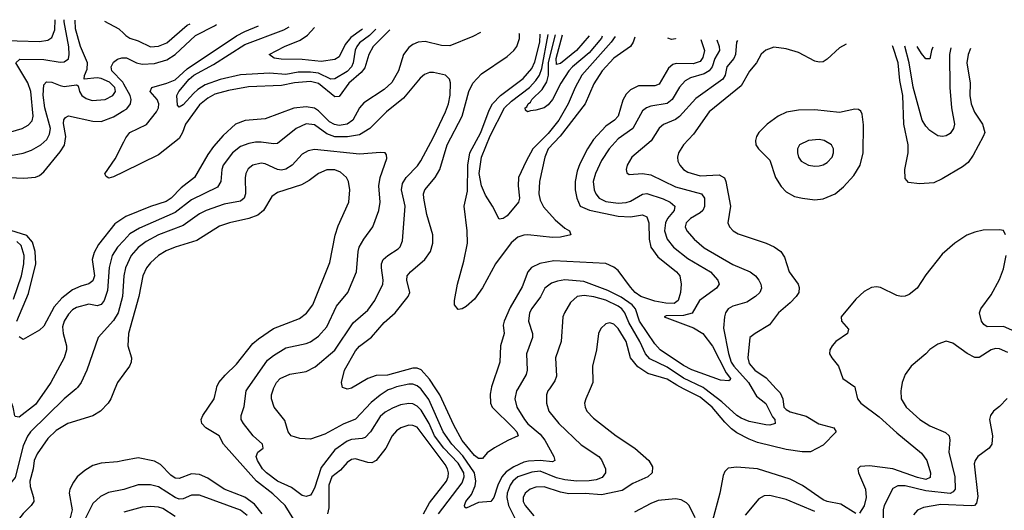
# Model space of a CAD drawing. Header units: inches. Extents: x 1308407 to 1441228, y 959628 to 1036311.
# Tile 632 of 656: x 1389493 to 1394293, y 1029407 to 1031800. Entities that reach past the tile are written whole.
import ezdxf

# ---------------------------------------------------------------- set-up
doc = ezdxf.new("R2010")
doc.units = ezdxf.units.IN
doc.header["$MEASUREMENT"] = 0
for name, color, linetype in [('B3082', 7, 'Continuous'), ('B3083', 7, 'Continuous'), ('B3092', 7, 'Continuous'), ('B3093', 7, 'Continuous')]:
    doc.layers.add(name, color=color, linetype=linetype)

msp = doc.modelspace()

# ---------------------------------------------------------------- linework, layer by layer
at = {"layer": 'B3082', "color": 5}
for points, elevation in [([(1389768.2, 1030000), (1389709.4, 1029950), (1389545.7, 1029790), (1389531, 1029769), (1389510, 1029721.4), (1389470, 1029566.9), (1389450, 1029541.1), (1389410, 1029531.1), (1389390, 1029537.6), (1389363.6, 1029583.6), (1389345.2, 1029605.2), (1389263.1, 1029670), (1389265.5, 1029690), (1389339.5, 1029780.5), (1389384.6, 1029870), (1389395, 1029905), (1389385.4, 1030000)], 2660), ([(1389957, 1030000), (1389936.9, 1029950), (1389924.7, 1029930), (1389887.1, 1029890), (1389850, 1029868), (1389727.9, 1029830), (1389670, 1029795.9), (1389630, 1029757.3), (1389577.3, 1029682.7), (1389563.1, 1029650), (1389558.2, 1029610), (1389542.5, 1029550), (1389543.9, 1029523.9), (1389560.6, 1029470), (1389561.4, 1029450), (1389548.5, 1029430), (1389509.1, 1029390.9), (1389390, 1029239.3)], 2680), ([(1389623, 1030000), (1389570, 1029923.8), (1389490, 1029861.1), (1389470, 1029864.5), (1389468.2, 1029868.2), (1389460.4, 1029910), (1389438.8, 1029970), (1389437.7, 1030000)], 2640), ([(1390000, 1029649.3), (1389970, 1029643.4), (1389890, 1029636.5), (1389850, 1029625.2), (1389810, 1029601.7), (1389773.4, 1029570), (1389755.5, 1029544.5), (1389737.7, 1029510), (1389733.4, 1029490), (1389747.9, 1029410), (1389739.5, 1029370), (1389728.1, 1029350), (1389710, 1029333.5), (1389667.5, 1029310), (1389576.1, 1029243.9), (1389482, 1029138)], 2720), ([(1390000, 1029509.2), (1389926.5, 1029493.5), (1389886.2, 1029473.8), (1389850, 1029440.3), (1389794.8, 1029330), (1389775.9, 1029304.1), (1389717.7, 1029262.3), (1389671.1, 1029208.9), (1389610, 1029170.4), (1389559.6, 1029120.4), (1389515.4, 1029084.6), (1389450, 1029014)], 2740)]:
    msp.add_lwpolyline(points, dxfattribs=dict(at, elevation=elevation))
at = {"layer": 'B3083', "color": 5}
for points, elevation in [([(1389370, 1031699.6), (1389590, 1031692.8), (1389630, 1031699.6), (1389650, 1031712.8), (1389663.4, 1031750), (1389666.2, 1031800)], 2680), ([(1389430, 1031134.7), (1389510, 1031149), (1389550, 1031163.8), (1389595.9, 1031190), (1389624.5, 1031215.5), (1389638.8, 1031241.2), (1389642.9, 1031270), (1389615.3, 1031370), (1389607.7, 1031432.2), (1389610, 1031483), (1389623.2, 1031496.8), (1389650, 1031495.9), (1389690, 1031478.4), (1389710, 1031474.7), (1389770, 1031482.4), (1389777.5, 1031477.5), (1389783.5, 1031450), (1389794.9, 1031430), (1389816, 1031416), (1389846.5, 1031406.5), (1389909.4, 1031410), (1389947.6, 1031430), (1389959.3, 1031450), (1389956.2, 1031470), (1389930, 1031494.7), (1389890, 1031513.1), (1389870, 1031516.4), (1389806.6, 1031510), (1389808.4, 1031528.4), (1389821.2, 1031558.8), (1389822.8, 1031590), (1389789.3, 1031669.3), (1389764.9, 1031755.1), (1389762.8, 1031797.1)], 2640), ([(1389450, 1031253.5), (1389504.2, 1031270), (1389534.3, 1031285.7), (1389552.9, 1031307.1), (1389557.8, 1031330), (1389547.8, 1031450), (1389532.3, 1031492.3), (1389473.3, 1031590), (1389493.2, 1031606.8), (1389610, 1031605.2), (1389690, 1031593.2), (1389710, 1031594.2), (1389730.4, 1031609.6), (1389734.7, 1031630), (1389732.5, 1031667.5), (1389710, 1031790), (1389710, 1031798.7)], 2660), ([(1389906.4, 1031792.8), (1389975.7, 1031755.7), (1390000, 1031731.9)], 2640), ([(1390000, 1031485.9), (1389994.9, 1031494.9), (1389942.2, 1031550), (1389938.2, 1031570), (1389950, 1031592), (1389970, 1031607), (1389990, 1031614.5), (1390000, 1031614.3)], 2620), ([(1389370, 1031033.9), (1389512.5, 1031027.5), (1389570, 1031031.8), (1389590, 1031040.6), (1389610, 1031058.5), (1389690, 1031154.8), (1389711.5, 1031188.5), (1389717.2, 1031230), (1389706.5, 1031293.5), (1389708.1, 1031311.9), (1389716.5, 1031323.5), (1389730, 1031331.4), (1389850, 1031305.1), (1389890, 1031302.7), (1389950, 1031325.4), (1390000, 1031356.4)], 2620), ([(1390000, 1031057.5), (1389950, 1031033), (1389927.7, 1031027.7), (1389914.5, 1031034.5), (1389907.5, 1031047.5), (1389958.8, 1031121.2), (1390000, 1031204.1)], 2580), ([(1390000, 1030833.1), (1389956, 1030804), (1389877, 1030703), (1389855.5, 1030664.5), (1389846.8, 1030630), (1389856.9, 1030550), (1389850, 1030526.3), (1389830, 1030512.2), (1389790, 1030500.9), (1389750, 1030482.5), (1389697.9, 1030442.1), (1389661.1, 1030398.9), (1389610, 1030305.1), (1389590, 1030285.4), (1389510, 1030239.6), (1389490, 1030253.6)], 2620), ([(1389478.7, 1030330), (1389535.2, 1030464.8), (1389570.6, 1030610), (1389568.5, 1030670), (1389555.7, 1030715.7), (1389527.6, 1030747.6), (1389450, 1030772.6)], 2620), ([(1389462.7, 1030437.3), (1389501.3, 1030550), (1389512.9, 1030610), (1389515, 1030650), (1389499.4, 1030699.4), (1389478.6, 1030718.6)], 2640), ([(1390000, 1030723.4), (1389969.2, 1030690.8), (1389944, 1030650), (1389928.7, 1030591.3), (1389920.2, 1030479.8), (1389904.3, 1030430), (1389890, 1030411.5), (1389870, 1030405), (1389830, 1030413.3), (1389770, 1030395.6), (1389750, 1030384.3), (1389730, 1030364.2), (1389709.1, 1030330), (1389702.1, 1030302.1), (1389703.9, 1030270), (1389720.5, 1030210), (1389720.9, 1030190), (1389709.4, 1030150), (1389643.9, 1030030), (1389623, 1030000)], 2640), ([(1389999.9, 1030550), (1389993.4, 1030450), (1389972.4, 1030370), (1389950, 1030332.1), (1389875.9, 1030250), (1389819.8, 1030090), (1389792.3, 1030030), (1389774.6, 1030005.4), (1389768.2, 1030000)], 2660), ([(1390000, 1030072), (1389969.1, 1030030), (1389957, 1030000)], 2680)]:
    msp.add_lwpolyline(points, dxfattribs=dict(at, elevation=elevation))
at = {"layer": 'B3092', "color": 5}
for points, elevation in [([(1390830, 1029361.8), (1390787.2, 1029430), (1390727, 1029487), (1390647.5, 1029550), (1390486.2, 1029730), (1390465.3, 1029770), (1390400.4, 1029810), (1390380.3, 1029830), (1390378, 1029850), (1390385.7, 1029870), (1390440.8, 1029950), (1390451.5, 1030000)], 2680), ([(1391534.1, 1029390), (1391650, 1029541.1), (1391660.4, 1029570), (1391658.2, 1029590), (1391630, 1029637.8), (1391560.2, 1029710), (1391515.4, 1029770), (1391488.8, 1029830), (1391450, 1029895.3), (1391430, 1029915.7), (1391410, 1029926.2), (1391390, 1029928.4), (1391350, 1029920.9), (1391310, 1029905.3), (1391275, 1029885), (1391250, 1029863.9), (1391203.6, 1029790), (1391177, 1029763), (1391163.2, 1029756.8), (1391110, 1029752.2), (1391090, 1029745.1), (1391030, 1029702.5), (1390963.4, 1029616.5), (1390930, 1029515.1), (1390916.6, 1029490), (1390910, 1029481.2), (1390890, 1029474.2), (1390870, 1029479.4), (1390818.1, 1029518.1), (1390750, 1029549.9), (1390695.6, 1029590), (1390676.2, 1029610), (1390651.8, 1029650), (1390645.4, 1029670), (1390653.3, 1029690), (1390679.7, 1029710), (1390676.4, 1029730), (1390631.4, 1029770), (1390583.5, 1029830), (1390572.5, 1029850), (1390572.5, 1029870), (1390586.9, 1029913.1), (1390596.4, 1029990), (1390603.4, 1030000)], 2660), ([(1391305.6, 1030000), (1391290, 1029993.9), (1391250, 1029968.7), (1391207, 1029933), (1391130, 1029852), (1391070, 1029827), (1390981.2, 1029778.8), (1390910, 1029754.4), (1390857.8, 1029757.8), (1390816.8, 1029770), (1390801.8, 1029790), (1390785.8, 1029845.8), (1390733.5, 1029910), (1390720.7, 1029950), (1390721.1, 1029970), (1390729.6, 1030000)], 2640), ([(1391097.4, 1030000), (1391090, 1029998.5), (1391085.6, 1030000)], 2620), ([(1391921.3, 1030000), (1391915.5, 1029990), (1391906.3, 1029950), (1391916.6, 1029910), (1391953.5, 1029850), (1391970, 1029829.1), (1392030, 1029778.6), (1392053.7, 1029750), (1392097.5, 1029670), (1392102.6, 1029650), (1392090, 1029643.2), (1392030, 1029649.9), (1391973.1, 1029646.9), (1391950, 1029641.6), (1391901.3, 1029618.7), (1391865.2, 1029594.8), (1391843.6, 1029570), (1391823.5, 1029530), (1391804.1, 1029470), (1391790.6, 1029449.4), (1391730, 1029444.8), (1391670, 1029416.9), (1391662.3, 1029422.3), (1391660.8, 1029430), (1391668.2, 1029450), (1391695.2, 1029484.8), (1391713.1, 1029526.9), (1391717.2, 1029550), (1391710.7, 1029590), (1391652.8, 1029672.8), (1391599.5, 1029730), (1391557, 1029790), (1391487.4, 1029947.4), (1391450, 1029998.5), (1391448.1, 1030000)], 2640), ([(1391791.5, 1030000), (1391786.9, 1029973.1), (1391788.6, 1029930), (1391797, 1029910), (1391898.8, 1029810), (1391915.8, 1029790), (1391923.1, 1029770), (1391872.5, 1029747.5), (1391808.5, 1029711.5), (1391772.7, 1029687.3), (1391750, 1029660.5), (1391730, 1029660.3), (1391710, 1029674), (1391650, 1029747.3), (1391610, 1029821.6), (1391541, 1029970), (1391521.2, 1030000)], 2620), ([(1392075.3, 1030000), (1392068.5, 1029990), (1392061, 1029970), (1392060.9, 1029930), (1392072.7, 1029890), (1392121.7, 1029830), (1392230, 1029726), (1392315.8, 1029670), (1392330, 1029654), (1392349.1, 1029610), (1392349.1, 1029590), (1392332.5, 1029567.5), (1392304.2, 1029555.8), (1392269.7, 1029550.3), (1392209.9, 1029549.9), (1392150, 1029555.6), (1392110, 1029566.2), (1392030, 1029597.9), (1391990, 1029593.7), (1391921.3, 1029570), (1391897.4, 1029550), (1391883.7, 1029530), (1391870, 1029490.9), (1391868.2, 1029470), (1391876, 1029430), (1391916.4, 1029350)], 2660), ([(1392274, 1030000), (1392252.6, 1029950), (1392246.9, 1029930), (1392249.1, 1029910), (1392257.8, 1029890), (1392290, 1029856.5), (1392400.3, 1029770), (1392491.3, 1029710), (1392560.7, 1029650), (1392578.4, 1029618.4), (1392576.9, 1029590), (1392555.4, 1029570), (1392482.3, 1029537.7), (1392430, 1029504.4), (1392330, 1029482.4), (1392250, 1029489.3), (1392170, 1029488), (1392130, 1029495.5), (1392050, 1029521.3), (1392010, 1029519.9), (1391982, 1029510), (1391957.7, 1029490), (1391947.7, 1029470), (1391947.8, 1029450), (1391957.6, 1029430), (1391999.5, 1029379.5)], 2680), ([(1393181.3, 1030000), (1393199.8, 1029979.8), (1393213.9, 1029950), (1393217.8, 1029910), (1393230, 1029899.1), (1393250, 1029888), (1393326.8, 1029866.8), (1393389.2, 1029829.2), (1393462.8, 1029810), (1393473.8, 1029790), (1393410, 1029724.5), (1393347.7, 1029692.3), (1393307.4, 1029692.6), (1393230, 1029703.4), (1393090, 1029737.6), (1393050, 1029754.1), (1392990, 1029785.2), (1392963.8, 1029803.9), (1392930, 1029837.4), (1392869.6, 1029910), (1392810, 1029958.9), (1392730, 1030000)], 2680), ([(1393064.1, 1030000), (1393084.5, 1029964.5), (1393130, 1029928.4), (1393163.5, 1029863.5), (1393175, 1029850), (1393176, 1029830), (1393150, 1029822), (1393130, 1029824.6), (1393050, 1029840.2), (1393010, 1029856.9), (1392988.6, 1029870), (1392915.9, 1029935.9), (1392832.7, 1030000)], 2660), ([(1393566.9, 1030000), (1393576.9, 1029950), (1393594, 1029930), (1393683.6, 1029863.6), (1393770, 1029784.8), (1393890, 1029686), (1393916.3, 1029650), (1393933.7, 1029590), (1393932.5, 1029567.6), (1393910, 1029557.9), (1393870, 1029567), (1393750, 1029610.2), (1393635.5, 1029624.5), (1393590, 1029620.7), (1393578.9, 1029610), (1393582.6, 1029590), (1393616.6, 1029510), (1393619.9, 1029470), (1393610, 1029429.7), (1393587, 1029393)], 2720), ([(1393790.8, 1030000), (1393789, 1029990), (1393790.3, 1029950), (1393814.3, 1029910), (1393882.3, 1029850), (1393930, 1029818.5), (1394007.1, 1029787.1), (1394025.3, 1029770), (1394028.4, 1029750), (1394022.9, 1029690), (1394051.6, 1029570), (1394053.9, 1029510), (1394043.4, 1029496.6), (1394030, 1029489.9), (1393910, 1029501.3), (1393810, 1029526.3), (1393774.2, 1029525.8), (1393750, 1029514.2), (1393706.8, 1029430), (1393702.6, 1029410), (1393704.2, 1029310)], 2740), ([(1394307.2, 1029952.8), (1394270, 1029913.6), (1394240.5, 1029890), (1394225.5, 1029870), (1394221.3, 1029850), (1394235.2, 1029770), (1394232.6, 1029730), (1394218.9, 1029710), (1394163.9, 1029670), (1394151.1, 1029650), (1394146.6, 1029633.4), (1394165, 1029475), (1394158.4, 1029441.6), (1394148.8, 1029431.2), (1394131.1, 1029428.9), (1393984.1, 1029435.9), (1393899.4, 1029420.6), (1393870, 1029407.4), (1393850, 1029384.7)], 2760), ([(1391461.6, 1029390), (1391490, 1029443.1), (1391574.1, 1029550), (1391582.4, 1029570), (1391584.2, 1029590), (1391579.1, 1029610), (1391567.4, 1029630), (1391430, 1029812.1), (1391410, 1029820.7), (1391390, 1029821.7), (1391351.8, 1029810), (1391330, 1029794.9), (1391308.2, 1029770), (1391277.7, 1029710), (1391230, 1029649.8), (1391210, 1029639.1), (1391190, 1029640.5), (1391130, 1029658.7), (1391110, 1029654.4), (1391090, 1029640.7), (1391057.3, 1029602.7), (1391014.3, 1029570), (1391000.1, 1029530), (1391000.1, 1029419.9), (1390993.7, 1029390)], 2680), ([(1390674.5, 1029390), (1390637.1, 1029437.1), (1390590, 1029471.9), (1390490, 1029510.3), (1390410, 1029563.2), (1390370, 1029582.3), (1390330, 1029584.5), (1390270, 1029562.1), (1390250, 1029564.3), (1390230, 1029577.8), (1390179.1, 1029630), (1390150, 1029646.5), (1390070, 1029662.9), (1390000, 1029649.3)], 2720), ([(1393570, 1029391.2), (1393496.4, 1029436.4), (1393430, 1029449.3), (1393410, 1029457.7), (1393310, 1029528.9), (1393250, 1029558.7), (1393090, 1029609.9), (1392990, 1029617.7), (1392947.7, 1029612.3), (1392930, 1029596.2), (1392922.3, 1029577.7), (1392906, 1029490), (1392868.4, 1029351.6)], 2720), ([(1390601.9, 1029381.9), (1390570, 1029408.1), (1390370, 1029480.8), (1390330, 1029480.7), (1390290, 1029462.9), (1390270, 1029461.6), (1390250, 1029469.9), (1390170, 1029521.4), (1390130, 1029531.6), (1390070, 1029531.5), (1390010, 1029511.3), (1390000, 1029509.2)], 2740), ([(1392786.5, 1029370), (1392756.4, 1029430), (1392743.7, 1029443.7), (1392718.6, 1029458.6), (1392690, 1029463.5), (1392605.5, 1029454.5), (1392570, 1029440.5), (1392490, 1029397.8)], 2720), ([(1393370, 1029401.8), (1393230, 1029459.9), (1393150, 1029479.8), (1393122.4, 1029477.6), (1393096.7, 1029463.3), (1393030, 1029383.5)], 2740), ([(1390250, 1029376.7), (1390190, 1029415.4), (1390170, 1029421.9), (1390130, 1029425.3), (1390090, 1029422.3), (1390000, 1029397.3)], 2760)]:
    msp.add_lwpolyline(points, dxfattribs=dict(at, elevation=elevation))
at = {"layer": 'B3093', "color": 5}
for points, elevation in [([(1390000, 1031731.9), (1390010, 1031722.1), (1390029.7, 1031709.7), (1390070, 1031697), (1390130, 1031668.4), (1390170, 1031670.6), (1390210, 1031686.7), (1390310, 1031772.7), (1390323.3, 1031780.3)], 2640), ([(1390000, 1031614.3), (1390013.9, 1031613.9), (1390062.7, 1031590), (1390090, 1031583), (1390150, 1031586.3), (1390210, 1031604.7), (1390250, 1031630.5), (1390350, 1031722.3), (1390441.8, 1031770), (1390452.1, 1031776.4)], 2620), ([(1390000, 1031204.1), (1390010, 1031224.2), (1390029.9, 1031250), (1390110.7, 1031289.3), (1390159.1, 1031350), (1390169.3, 1031370), (1390171.8, 1031390), (1390163.1, 1031410), (1390128.6, 1031450), (1390137.6, 1031470), (1390210, 1031489.8), (1390250, 1031507.3), (1390310, 1031559.6), (1390550, 1031720.5), (1390590, 1031743), (1390656.6, 1031770.3)], 2580), ([(1391229.6, 1031753.1), (1391197.5, 1031722.5), (1391150, 1031686.5), (1391136.4, 1031670), (1391128.9, 1031651.1), (1391119.2, 1031590), (1391110.7, 1031570), (1391090, 1031547), (1391030, 1031511.6), (1391010, 1031509.6), (1390950, 1031539.1), (1390910, 1031544.8), (1390850, 1031543.8), (1390790, 1031532.3), (1390710, 1031539.6), (1390570, 1031531.5), (1390470, 1031508.4), (1390397.8, 1031482.2), (1390360.5, 1031459.5), (1390339.4, 1031440.6), (1390290, 1031384.8), (1390270, 1031373), (1390262.8, 1031382.8), (1390259.1, 1031430), (1390268.6, 1031450), (1390318.8, 1031510), (1390341.6, 1031530), (1390438.2, 1031581.8), (1390590, 1031678.3), (1390780.3, 1031750), (1390806, 1031765.8)], 2560), ([(1391164.8, 1031755), (1391159.5, 1031750), (1391107.5, 1031712.5), (1391080.4, 1031679.6), (1391050, 1031619.3), (1391030, 1031606), (1390963.4, 1031596.6), (1390870, 1031605.9), (1390767.5, 1031607.6), (1390733, 1031613), (1390709.6, 1031630), (1390783.5, 1031670), (1390860.4, 1031699.7), (1390895.9, 1031724.1), (1390929.5, 1031762.1)], 2540), ([(1391296.7, 1031751.1), (1391216.9, 1031670), (1391194.5, 1031630), (1391174.8, 1031565.2), (1391157, 1031543), (1391098.2, 1031490), (1391050, 1031425.2), (1391030, 1031424.4), (1390950, 1031488), (1390910, 1031499.3), (1390832.7, 1031492.7), (1390770, 1031478.2), (1390607.6, 1031472.4), (1390510, 1031455.1), (1390443.8, 1031436.2), (1390410, 1031417.4), (1390370, 1031385), (1390301.7, 1031290), (1390286.8, 1031250), (1390270, 1031220.9), (1390170, 1031141), (1390000, 1031057.5)], 2580), ([(1391739.2, 1031737.8), (1391701.6, 1031718.4), (1391590, 1031673.1), (1391550, 1031674.3), (1391470, 1031694.3), (1391434.9, 1031690), (1391410, 1031679.3), (1391390, 1031664.9), (1391364.2, 1031630), (1391340.1, 1031550), (1391306.6, 1031493.4), (1391270, 1031459.9), (1391170, 1031393.9), (1391149.6, 1031370), (1391117.5, 1031310), (1391089.8, 1031290.2), (1391050, 1031284.4), (1391028.1, 1031288.1), (1391002.6, 1031302.6), (1390950, 1031355.4), (1390930, 1031368.3), (1390890, 1031374.9), (1390830, 1031369.1), (1390690, 1031316.5), (1390592.3, 1031307.7), (1390544.6, 1031290), (1390485, 1031235), (1390438.1, 1031181.9), (1390410, 1031141.8), (1390345.6, 1031030), (1390280.8, 1030979.2), (1390231.2, 1030928.8), (1390206.3, 1030913.7), (1390130, 1030889.1), (1390010, 1030839.7), (1390000, 1030833.1)], 2620), ([(1391085.6, 1030000), (1391066.5, 1030006.5), (1391061.3, 1030030), (1391075.8, 1030090), (1391130, 1030185.4), (1391150, 1030207.8), (1391207.9, 1030252.1), (1391270, 1030323.5), (1391324.2, 1030370), (1391387.1, 1030450), (1391395, 1030470), (1391380.5, 1030530), (1391382.2, 1030550), (1391398.9, 1030570), (1391468.4, 1030630), (1391495.4, 1030670), (1391506.9, 1030710), (1391507.2, 1030750), (1391477.9, 1030850), (1391463.4, 1030930), (1391462.2, 1030950), (1391467.5, 1030970), (1391517.7, 1031030), (1391540.9, 1031070), (1391576.9, 1031190), (1391649.5, 1031330), (1391681.8, 1031450), (1391701.9, 1031490), (1391743.7, 1031536.3), (1391870, 1031620.8), (1391902, 1031650), (1391916.4, 1031670), (1391930, 1031708.4), (1391929.5, 1031730), (1391928.5, 1031732.1)], 2620), ([(1392492.6, 1031714.8), (1392483.6, 1031690), (1392471.5, 1031670), (1392390, 1031612.3), (1392333.2, 1031550), (1392292.5, 1031487.5), (1392249.6, 1031390), (1392127.3, 1031232.7), (1392070.1, 1031170), (1392052.8, 1031130), (1392027.3, 1031010), (1392023.9, 1030950), (1392030, 1030919), (1392047, 1030887), (1392103.2, 1030823.2), (1392150, 1030783.8), (1392174, 1030770), (1392180.7, 1030750), (1392130, 1030739.6), (1392090, 1030737.9), (1391970, 1030750.7), (1391950, 1030749.6), (1391920.8, 1030739.2), (1391888.5, 1030711.5), (1391812.7, 1030610), (1391750, 1030491.9), (1391710, 1030436.5), (1391670, 1030400.9), (1391650, 1030389.7), (1391630, 1030387.3), (1391612, 1030410), (1391613.3, 1030430), (1391627.4, 1030510), (1391658.3, 1030621.7), (1391676, 1030710), (1391674.8, 1030770), (1391659.1, 1030890), (1391676.6, 1030963.4), (1391678.2, 1031090), (1391687.4, 1031150), (1391741.1, 1031250), (1391781.7, 1031358.3), (1391798.2, 1031390), (1391837.2, 1031430), (1391947.5, 1031512.5), (1391990, 1031562.7), (1392005, 1031595), (1392028.6, 1031690), (1392031.1, 1031729.1)], 2580), ([(1392396.1, 1031718), (1392377, 1031690), (1392233.7, 1031530), (1392200.6, 1031470), (1392166.6, 1031390), (1392121.2, 1031310), (1392070, 1031245.5), (1391995, 1031170), (1391961.3, 1031110), (1391925.2, 1031030), (1391923, 1030990), (1391930.2, 1030929.8), (1391924.6, 1030910), (1391870, 1030842.6), (1391850, 1030829.7), (1391830, 1030827.3), (1391798.3, 1030890), (1391763.8, 1030943.8), (1391744.4, 1030990), (1391733.3, 1031050), (1391743.6, 1031130), (1391786.8, 1031233.2), (1391856.4, 1031370), (1391890, 1031402.9), (1391978.6, 1031470), (1392010, 1031503.5), (1392027.4, 1031530), (1392037.9, 1031562.1), (1392069.2, 1031727.9)], 2560), ([(1392332.7, 1031720), (1392328.9, 1031710), (1392270, 1031638.2), (1392187.9, 1031570), (1392170, 1031550), (1392131.4, 1031490), (1392090, 1031411), (1392070, 1031384.5), (1392050, 1031369.8), (1392010, 1031358.3), (1391983.8, 1031356.2), (1391968, 1031350), (1391959, 1031359), (1391958, 1031370), (1391965, 1031375.1), (1391971.1, 1031390), (1391982.7, 1031397.3), (1391989.4, 1031410), (1392039.7, 1031460.3), (1392063.6, 1031496.4), (1392070.2, 1031529.8), (1392070.8, 1031590.9), (1392105.7, 1031726.8)], 2540), ([(1392269.2, 1031721.9), (1392208.3, 1031650), (1392130, 1031586.4), (1392110, 1031581.6), (1392107.6, 1031610), (1392140, 1031725.8)], 2520), ([(1392814.5, 1031704), (1392832.4, 1031650), (1392824, 1031616), (1392810, 1031595.3), (1392776, 1031584), (1392693.1, 1031586.9), (1392677.8, 1031582.2), (1392656.8, 1031563.2), (1392610, 1031485.9), (1392590, 1031477.8), (1392510, 1031477.1), (1392470, 1031457.4), (1392450, 1031437.3), (1392432.9, 1031407.1), (1392410.7, 1031329.3), (1392392.2, 1031310), (1392350, 1031279.9), (1392290, 1031216.1), (1392260.5, 1031170), (1392223, 1031097), (1392210, 1031061.3), (1392200.9, 1031010), (1392201.7, 1030970), (1392209, 1030929), (1392226, 1030890), (1392270.3, 1030870.3), (1392410, 1030841.5), (1392470, 1030838.3), (1392530, 1030847.5), (1392550, 1030838.2), (1392559.4, 1030810), (1392561.3, 1030730), (1392570.5, 1030690), (1392603.9, 1030643.9), (1392695.6, 1030570), (1392711.1, 1030550), (1392718.6, 1030510), (1392714.5, 1030470), (1392703.5, 1030430), (1392684.2, 1030415.9), (1392643.3, 1030416.7), (1392590, 1030426.4), (1392522, 1030450), (1392492.9, 1030470), (1392470, 1030494.8), (1392410, 1030577), (1392390, 1030592.3), (1392350, 1030610.6), (1392096.8, 1030623.2), (1392028.6, 1030611.4), (1391988.8, 1030591.2), (1391970, 1030569.8), (1391942.9, 1030497.1), (1391884.3, 1030395.7), (1391855.2, 1030330), (1391850.6, 1030310), (1391854.6, 1030270), (1391837.2, 1030210), (1391833.6, 1030130), (1391793.3, 1030010), (1391791.5, 1030000)], 2620), ([(1392892.4, 1031701.3), (1392903.4, 1031670), (1392905, 1031650), (1392882.1, 1031610), (1392868.3, 1031570), (1392854.7, 1031550), (1392830, 1031536), (1392763.1, 1031516.9), (1392737.5, 1031502.5), (1392710, 1031471.5), (1392673.8, 1031410), (1392650, 1031391.9), (1392570, 1031378.6), (1392549.3, 1031370.7), (1392530, 1031355.4), (1392482.8, 1031270), (1392410, 1031219.5), (1392366, 1031170), (1392330, 1031112.8), (1392300.6, 1031050), (1392288.6, 1031010), (1392292.9, 1030970), (1392301.5, 1030950), (1392317.6, 1030930), (1392350, 1030913.1), (1392410, 1030904.5), (1392450, 1030908.1), (1392470, 1030914.6), (1392530, 1030949.1), (1392550, 1030951.5), (1392630, 1030925.6), (1392664.2, 1030910), (1392686.7, 1030890), (1392683, 1030870), (1392651.1, 1030830), (1392641, 1030810), (1392636.3, 1030770), (1392649, 1030729), (1392680.9, 1030690), (1392750, 1030635.6), (1392860.8, 1030570), (1392896.8, 1030530), (1392902.6, 1030510), (1392890.2, 1030490), (1392807.4, 1030430), (1392771, 1030369), (1392730, 1030356.9), (1392644.1, 1030355.9), (1392634.9, 1030350), (1392777.2, 1030297.2), (1392823.4, 1030270), (1392870, 1030207.1), (1392937.9, 1030077.9), (1392958.2, 1030050), (1392956.7, 1030043.3), (1392950, 1030038.3), (1392910, 1030042), (1392770, 1030092.3), (1392730, 1030112.7), (1392616.1, 1030190), (1392590, 1030218.9), (1392514.9, 1030330), (1392495.2, 1030390), (1392478.6, 1030410), (1392426.1, 1030446.1), (1392359.5, 1030479.5), (1392243.1, 1030523.1), (1392150, 1030530.7), (1392114.8, 1030525.2), (1392085.8, 1030514.2), (1392053.5, 1030490), (1392031.4, 1030448.6), (1391990, 1030392.1), (1391979, 1030370), (1391973.2, 1030330), (1391992.3, 1030270), (1391993.1, 1030250), (1391963.7, 1030170), (1391966.6, 1030090), (1391962, 1030070), (1391921.3, 1030000)], 2640), ([(1392993, 1031698), (1392987.3, 1031690), (1392982.2, 1031630), (1392974.9, 1031610), (1392941.3, 1031570), (1392932, 1031530), (1392920.4, 1031510), (1392790, 1031416.1), (1392710, 1031327.5), (1392690, 1031313.1), (1392631.8, 1031288.2), (1392610, 1031270.7), (1392571.7, 1031208.4), (1392476.9, 1031130), (1392455.3, 1031090), (1392450.3, 1031070), (1392452.4, 1031052.4), (1392464.2, 1031044.2), (1392529.8, 1031050.2), (1392570, 1031043.3), (1392690, 1030984.6), (1392816.5, 1030950), (1392831.9, 1030930), (1392831.7, 1030888.3), (1392822.8, 1030870), (1392810, 1030857.2), (1392763.5, 1030830), (1392741.5, 1030810), (1392736.6, 1030790), (1392745.1, 1030770), (1392780.9, 1030730), (1392830, 1030687.8), (1392970, 1030606.1), (1393054, 1030570), (1393080.3, 1030550), (1393096.2, 1030530), (1393106.7, 1030510), (1393110.2, 1030490), (1393100.9, 1030470), (1393079.5, 1030450), (1393037.8, 1030422.2), (1392970, 1030403.4), (1392947.8, 1030390), (1392934.7, 1030370), (1392929.1, 1030350), (1392924.9, 1030295.1), (1392947.9, 1030172.1), (1392962.4, 1030130), (1392974.1, 1030110), (1393046.9, 1030030), (1393064.1, 1030000)], 2660), ([(1392691, 1031708.1), (1392690, 1031706.1), (1392670, 1031703.4), (1392652.6, 1031709.4)], 2580), ([(1393522.7, 1031680.2), (1393490, 1031662.4), (1393430, 1031606.9), (1393410, 1031595.2), (1393390, 1031592.4), (1393370, 1031597.2), (1393290, 1031639.9), (1393230, 1031658.5), (1393170, 1031665.7), (1393130, 1031651.7), (1393108.3, 1031631.7), (1393085.4, 1031590), (1393050.6, 1031549.4), (1393010, 1031476.8), (1392855, 1031350), (1392778.7, 1031241.3), (1392729.2, 1031190), (1392704.5, 1031150), (1392699.3, 1031130), (1392701.8, 1031110), (1392711.8, 1031090), (1392729.3, 1031070), (1392750, 1031056.8), (1392810, 1031038), (1392902.5, 1031042.5), (1392928.5, 1031028.5), (1392935.8, 1031010), (1392958.8, 1030890), (1392945, 1030810), (1392952.8, 1030790), (1392971.8, 1030770), (1392995.8, 1030755.8), (1393132.4, 1030710), (1393171.9, 1030691.9), (1393203.1, 1030670), (1393221.5, 1030641.5), (1393244.1, 1030570), (1393288.2, 1030510), (1393293.8, 1030493.9), (1393291.9, 1030470), (1393279, 1030450), (1393250, 1030418.6), (1393192.9, 1030370), (1393149, 1030311), (1393078, 1030270), (1393053, 1030250), (1393042.4, 1030150), (1393050, 1030122.7), (1393077.5, 1030090), (1393132.9, 1030052.9), (1393181.3, 1030000)], 2680), ([(1394128.7, 1031659.8), (1394116.4, 1031630), (1394111.3, 1031590), (1394126.8, 1031490), (1394125.9, 1031430), (1394132.5, 1031390), (1394148.5, 1031348.5), (1394187.1, 1031290), (1394197.7, 1031250), (1394191, 1031230), (1394141.2, 1031138.8), (1394116.4, 1031103.6), (1394090, 1031082.9), (1393990, 1031023.2), (1393950, 1031004.1), (1393879.7, 1030999.7), (1393826.3, 1031006.3), (1393810, 1031026), (1393809, 1031069), (1393825, 1031150), (1393824.6, 1031190), (1393803.6, 1031290), (1393797.9, 1031430), (1393783.5, 1031503.5), (1393775.8, 1031590), (1393750, 1031669.8), (1393747.8, 1031672.6)], 2680), ([(1394032.6, 1031663), (1394026, 1031630), (1394027.5, 1031470), (1394036.4, 1031370), (1394050.9, 1031290), (1394044.9, 1031270), (1394030, 1031245.6), (1394010, 1031233.6), (1393992, 1031230), (1393970, 1031234), (1393930, 1031258.9), (1393910, 1031280.5), (1393893.6, 1031310), (1393849.1, 1031470.9), (1393828.9, 1031590), (1393807.9, 1031670.6)], 2660), ([(1393945, 1031666), (1393939.1, 1031650), (1393930, 1031609.3), (1393910, 1031609.7), (1393890, 1031635.5), (1393868.5, 1031668.6)], 2640), ([(1390729.6, 1030000), (1390730, 1030001.6), (1390745.3, 1030030), (1390763.5, 1030050), (1390810, 1030070.9), (1390890, 1030083.8), (1390933.5, 1030106.5), (1391030, 1030188.9), (1391119, 1030321), (1391190, 1030384), (1391224.3, 1030430), (1391263.2, 1030510), (1391265.4, 1030530), (1391256.5, 1030590), (1391257.5, 1030610), (1391264.8, 1030630), (1391287.2, 1030650), (1391338.1, 1030681.9), (1391347.2, 1030692.8), (1391358.4, 1030721.6), (1391371.5, 1030890), (1391354.2, 1030970), (1391359, 1031001), (1391376.5, 1031030), (1391432.2, 1031087.8), (1391448.7, 1031111.3), (1391510, 1031226.7), (1391569.3, 1031350), (1391583.9, 1031390), (1391591.6, 1031431.6), (1391592.5, 1031492.5), (1391588.6, 1031510), (1391569.1, 1031529.1), (1391510, 1031543.1), (1391490, 1031541.8), (1391467.1, 1031532.9), (1391445, 1031515), (1391363.5, 1031416.5), (1391281, 1031350), (1391199.3, 1031270), (1391150, 1031238.3), (1391091.4, 1031228.6), (1391030, 1031227.9), (1390990, 1031243.4), (1390930, 1031287.6), (1390890, 1031291.4), (1390841.2, 1031270), (1390750, 1031196.5), (1390730, 1031194), (1390670, 1031202.9), (1390641.9, 1031201.9), (1390610, 1031196.9), (1390570, 1031181.1), (1390530, 1031149.9), (1390485.5, 1031090), (1390477.7, 1031070), (1390473, 1031010), (1390456.5, 1030983.5), (1390330, 1030921), (1390250, 1030860.3), (1390076.1, 1030783.9), (1390030, 1030755.2), (1390000, 1030723.4)], 2640), ([(1390000, 1031356.4), (1390014.6, 1031365.4), (1390033.4, 1031390), (1390036.5, 1031410), (1390032.1, 1031430), (1390000, 1031485.9)], 2620), ([(1390603.4, 1030000), (1390701.4, 1030138.6), (1390730, 1030162.8), (1390790, 1030199.4), (1390890, 1030220.1), (1390910, 1030228.2), (1390950, 1030256.1), (1390990, 1030302.4), (1391037.6, 1030402.4), (1391093.2, 1030470), (1391135.4, 1030570), (1391142.8, 1030670), (1391148.5, 1030690), (1391169.9, 1030730.1), (1391214.2, 1030790), (1391244.1, 1030870), (1391249.9, 1030910), (1391243.2, 1030990), (1391250.5, 1031030), (1391282.9, 1031122.9), (1391281.5, 1031141.5), (1391274, 1031150), (1391252.2, 1031152.2), (1391150, 1031144.3), (1390930, 1031167.5), (1390899.5, 1031160.5), (1390870, 1031144.2), (1390821.4, 1031090), (1390790, 1031070.4), (1390770, 1031066.5), (1390750, 1031068.9), (1390690, 1031096.9), (1390670, 1031099.9), (1390630, 1031090.6), (1390607.4, 1031072.6), (1390595.2, 1031050), (1390591.6, 1031028.4), (1390593.4, 1030950), (1390587.6, 1030930), (1390570, 1030915), (1390490, 1030899.9), (1390402.4, 1030870), (1390370, 1030853.1), (1390290, 1030796.3), (1390170, 1030749.9), (1390110, 1030717.5), (1390070, 1030688.8), (1390036.3, 1030650), (1390009.2, 1030590), (1389999.9, 1030550)], 2660), ([(1390451.5, 1030000), (1390453.6, 1030010), (1390463.5, 1030030), (1390494.1, 1030065.9), (1390550, 1030119.1), (1390630, 1030220.6), (1390656.3, 1030243.7), (1390730, 1030294.4), (1390857, 1030343), (1390891.2, 1030368.8), (1390922.1, 1030410), (1391005, 1030615), (1391031.6, 1030748.4), (1391045.7, 1030794.3), (1391098.3, 1030910), (1391102.6, 1030970), (1391095.9, 1031010), (1391086.6, 1031030), (1391056.3, 1031056.3), (1391030, 1031066.9), (1390990, 1031066.9), (1390950, 1031049), (1390904.8, 1031015.2), (1390865.9, 1030994.1), (1390750, 1030957.9), (1390722.3, 1030937.7), (1390681, 1030870), (1390653.5, 1030846.5), (1390610, 1030830.3), (1390515.8, 1030810), (1390467.7, 1030792.3), (1390356.2, 1030723.8), (1390250, 1030691.3), (1390207.4, 1030672.6), (1390170, 1030649.2), (1390130, 1030613.8), (1390110.8, 1030589.1), (1390092.7, 1030550), (1390073.8, 1030450), (1390024, 1030270), (1390019.4, 1030210), (1390037.1, 1030150), (1390036.2, 1030130), (1390027.9, 1030110), (1390000, 1030072)], 2680), ([(1394299.8, 1030750), (1394290, 1030771.5), (1394270, 1030775.4), (1394190, 1030774.2), (1394150, 1030764.2), (1394111, 1030749), (1394052.4, 1030710), (1393990, 1030656.9), (1393910, 1030555.6), (1393868.7, 1030491.3), (1393830, 1030459.1), (1393810, 1030451.1), (1393790, 1030449.7), (1393770, 1030454.5), (1393690, 1030493.1), (1393670, 1030496.8), (1393646.4, 1030493.6), (1393610, 1030473.5), (1393570, 1030437.6), (1393498.4, 1030350), (1393498.8, 1030330), (1393533.6, 1030290), (1393528.1, 1030270), (1393472.1, 1030230), (1393454.2, 1030210), (1393443.2, 1030190), (1393441.7, 1030170), (1393452, 1030150), (1393485.3, 1030110), (1393506.5, 1030050), (1393564.9, 1030010), (1393566.9, 1030000)], 2720), ([(1394370, 1030268.1), (1394290, 1030303.4), (1394210, 1030302.6), (1394193.6, 1030313.6), (1394182.4, 1030330), (1394172.4, 1030370), (1394178.5, 1030390), (1394230, 1030457.7), (1394270, 1030532.3), (1394290, 1030584.6), (1394302.7, 1030650)], 2720), ([(1392832.7, 1030000), (1392825.5, 1030005.5), (1392730, 1030051.2), (1392650, 1030105.3), (1392565.8, 1030145.8), (1392543.8, 1030170), (1392516.6, 1030230), (1392462.5, 1030322.5), (1392443.3, 1030370), (1392428.1, 1030390), (1392410, 1030402.1), (1392350, 1030431.5), (1392292.3, 1030447.7), (1392244.8, 1030455.2), (1392210.1, 1030449.9), (1392178.6, 1030421.4), (1392149, 1030371), (1392141.5, 1030350), (1392133.1, 1030230), (1392104.6, 1030150), (1392110, 1030061.2), (1392101.6, 1030038.4), (1392075.3, 1030000)], 2660), ([(1392730, 1030000), (1392697, 1030017), (1392650, 1030046.9), (1392554.8, 1030074.8), (1392506.1, 1030106.1), (1392470.9, 1030150), (1392449.3, 1030230), (1392410, 1030294.2), (1392390, 1030315.5), (1392370, 1030322), (1392350, 1030316), (1392326, 1030294), (1392314.6, 1030270), (1392304.4, 1030190), (1392284.9, 1030110), (1392286.9, 1030030), (1392274, 1030000)], 2680), ([(1394310, 1030177.3), (1394270, 1030194.1), (1394250, 1030195.6), (1394230, 1030190.6), (1394170, 1030152.9), (1394150, 1030152.9), (1394112.1, 1030172.1), (1394041.8, 1030221.8), (1394010, 1030231.5), (1393970, 1030217.6), (1393930, 1030191.8), (1393910.2, 1030169.8), (1393839.3, 1030110), (1393810.4, 1030070), (1393796, 1030030), (1393790.8, 1030000)], 2740), ([(1391521.2, 1030000), (1391490, 1030047.3), (1391450, 1030093), (1391430, 1030100.1), (1391410, 1030100.4), (1391286.7, 1030066.7), (1391230, 1030064.8), (1391190, 1030049.9), (1391110, 1030002.5), (1391097.4, 1030000)], 2620), ([(1391448.1, 1030000), (1391430, 1030014.6), (1391410, 1030022), (1391390, 1030022.9), (1391330, 1030009.5), (1391305.6, 1030000)], 2640)]:
    msp.add_lwpolyline(points, dxfattribs=dict(at, elevation=elevation))
for points, elevation in [([(1393564, 1031364), (1393490, 1031347.7), (1393370, 1031360.9), (1393290, 1031358.3), (1393231.4, 1031348.6), (1393190, 1031329.8), (1393137.2, 1031290), (1393096.9, 1031250), (1393085, 1031230), (1393079.7, 1031210), (1393082.7, 1031190), (1393095.4, 1031170), (1393150, 1031114.7), (1393177, 1031030), (1393206, 1030986), (1393230, 1030960.2), (1393270, 1030938.2), (1393310, 1030928.7), (1393370, 1030922), (1393410, 1030925.5), (1393469.4, 1030950.6), (1393510, 1030984.6), (1393560.2, 1031039.8), (1393591.1, 1031090), (1393605, 1031150), (1393606.9, 1031286.9), (1393600, 1031340), (1393594.2, 1031354.2), (1393582, 1031362)], 2720), ([(1393390, 1031215.8), (1393338.8, 1031210), (1393294.9, 1031190), (1393284.9, 1031170), (1393285, 1031150), (1393290.3, 1031130), (1393303.6, 1031110), (1393338.8, 1031090), (1393370, 1031084.9), (1393390, 1031086.9), (1393410, 1031091.6), (1393430, 1031103.6), (1393453.5, 1031130), (1393461, 1031150), (1393461, 1031170), (1393451.1, 1031190), (1393415.1, 1031210)], 2740)]:
    msp.add_lwpolyline(points, close=True, dxfattribs=dict(at, elevation=elevation))

doc.saveas('drawing.dxf')
